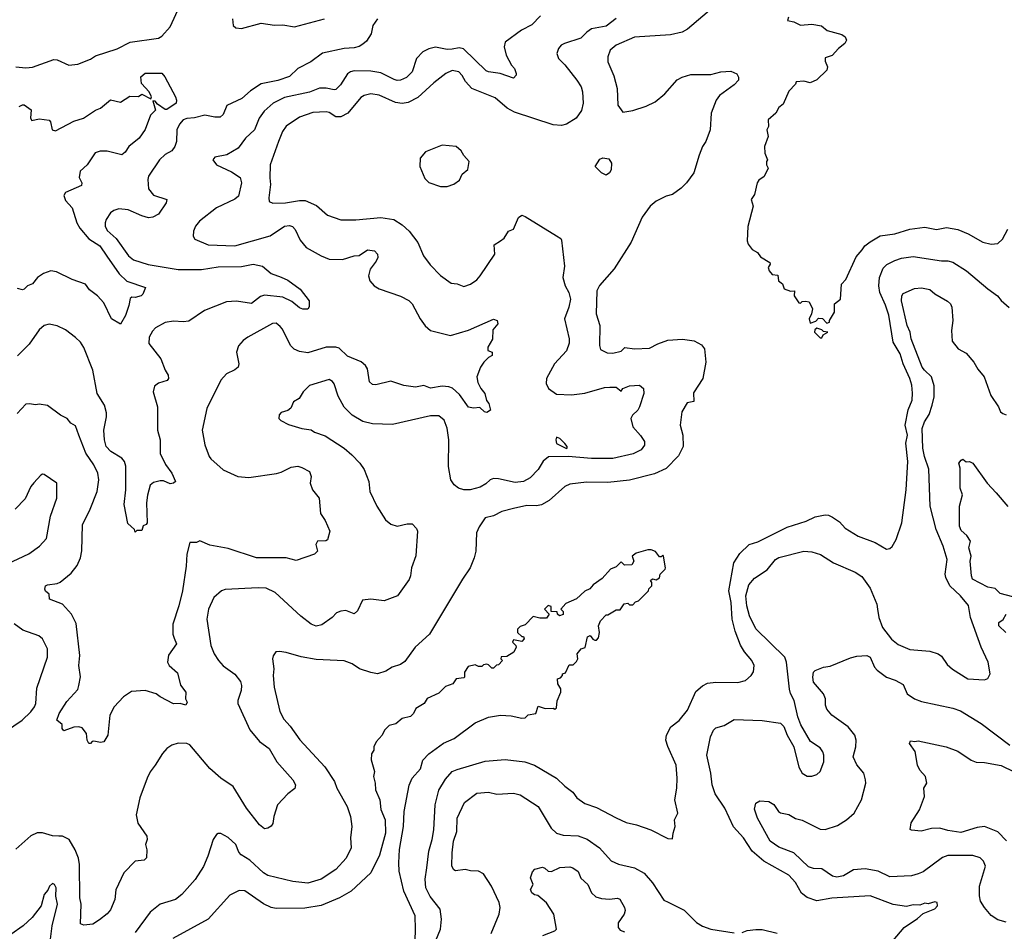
# Model space of a CAD drawing. Extents: x 1678759 to 1859541, y 384609 to 522867.
# Tile 308 of 466: x 1772378 to 1778315, y 484652 to 490149. Entities that reach past the tile are written whole.
import ezdxf

# ---------------------------------------------------------------- set-up
doc = ezdxf.new("R2010")
doc.units = 0

msp = doc.modelspace()

# ---------------------------------------------------------------- linework, layer by layer
at = {"layer": '0CON20XD'}
for points in [[(1772355.5, 489864.5), (1772415, 489858.5), (1772455, 489863.3), (1772585, 489909.4), (1772605, 489907.8), (1772675, 489876), (1772728.9, 489881.1), (1772805, 489911.9), (1772835, 489932.2), (1772965, 489973.5), (1773045, 490014.3), (1773215, 490038.8), (1773235, 490050), (1773285, 490106.7), (1773390.8, 490335)], [(1776562.9, 490227.1), (1776405, 490091.9), (1776373.3, 490075), (1776302.8, 490057.2), (1776085, 490044.4), (1775975, 489996.5), (1775937.5, 489965), (1775924.4, 489925), (1775923.3, 489895), (1775959.8, 489809.8), (1775981.4, 489735), (1775984.3, 489634.3), (1776015, 489592), (1776075, 489601.1), (1776155, 489627.8), (1776210, 489655), (1776267.3, 489702.7), (1776342.8, 489787.2), (1776372.3, 489802.3), (1776425, 489818.5), (1776545, 489818.1), (1776605, 489835.6), (1776665, 489838.6), (1776702, 489822), (1776712, 489802), (1776711.2, 489785), (1776685, 489756.2), (1776598.3, 489691.7), (1776576.4, 489663.6), (1776546.7, 489585), (1776541.4, 489485), (1776515.7, 489415), (1776495.8, 489385), (1776475, 489333.3), (1776443.1, 489225), (1776399.2, 489165), (1776367.3, 489132.7), (1776315, 489095.6), (1776275, 489085.5), (1776214.7, 489055.3), (1776179.4, 489025), (1776130.6, 488959.4), (1776065, 488808.8), (1775963.3, 488646.7), (1775873.1, 488546.9), (1775858.5, 488515), (1775854.5, 488375), (1775875.6, 488305), (1775873.1, 488185), (1775880.3, 488160.3), (1775920.3, 488140.3), (1775955, 488138.6), (1776005, 488151.4), (1776026.8, 488173.2), (1776084.4, 488165.6), (1776175, 488169.4), (1776225, 488195.6), (1776285, 488216.2), (1776375, 488223.8), (1776445, 488213.3), (1776488.3, 488188.3), (1776507.5, 488165), (1776515.6, 488084.4), (1776497.3, 487985), (1776441.6, 487898.4), (1776442.5, 487847.5), (1776402, 487838), (1776369.4, 487785), (1776359.4, 487705), (1776375.9, 487644.1), (1776378.5, 487575), (1776351.2, 487518.8), (1776275, 487443.1), (1776205, 487410), (1776055, 487373.1), (1775925, 487359.5), (1775795, 487360), (1775695, 487348.2), (1775664.2, 487335), (1775570, 487250), (1775525, 487224.5), (1775495, 487217.7), (1775435, 487220.8), (1775355, 487202.7), (1775285, 487183.3), (1775235, 487157.5), (1775184.3, 487145.7), (1775147.8, 487092.2), (1775131.4, 487055), (1775128.1, 486945), (1775118.1, 486905), (1775094.3, 486845), (1775048.6, 486775), (1774848.6, 486445), (1774762, 486365), (1774701.1, 486278.9), (1774675, 486261.9), (1774624.5, 486245.5), (1774585, 486220), (1774535, 486205.8), (1774495, 486211.9), (1774426.7, 486235), (1774383.3, 486265), (1774335, 486282.9), (1774165, 486291.9), (1774075, 486307.5), (1773985, 486334), (1773945, 486340), (1773923.3, 486336.7), (1773906.2, 486313.8), (1773902, 486295), (1773910, 486235), (1773905.8, 486195), (1773912.9, 486125), (1773947.6, 485977.6), (1773970.5, 485930.5), (1774008.8, 485888.8), (1774066.9, 485806.9), (1774218.1, 485645), (1774275.6, 485555), (1774290, 485515), (1774352.2, 485405), (1774373.3, 485345), (1774380, 485285), (1774373.3, 485215), (1774375.7, 485155), (1774346.1, 485093.9), (1774284.4, 485025), (1774195, 484966.7), (1774115, 484941.9), (1774025, 484952.3), (1773875, 484988.1), (1773847.5, 485005), (1773765, 485080.8), (1773714, 485114)], [(1775517.6, 490172.4), (1775465, 490118.9), (1775404.1, 490085.9), (1775305, 490013.8), (1775299.4, 489985), (1775311.4, 489935), (1775344, 489875), (1775361.2, 489855), (1775372.5, 489825), (1775372.5, 489815), (1775355, 489797.5), (1775275, 489824.3), (1775205.5, 489834.5), (1775191.5, 489841.5), (1775054.6, 489974.6), (1775028.8, 489978.8), (1774985, 489972.5), (1774955, 489970.3), (1774885, 489984.6), (1774845, 489974.6), (1774808.6, 489955), (1774770, 489915), (1774745, 489834.5), (1774709.7, 489800.3), (1774675, 489784.6), (1774655, 489782.3), (1774635, 489788.2), (1774555, 489828.2), (1774495, 489838.2), (1774395, 489840.9), (1774372.5, 489835), (1774355, 489822.2), (1774312.9, 489757.1), (1774285, 489728.9), (1774274.4, 489725.6), (1774226.7, 489736.7), (1774185, 489736.5), (1774125, 489713.3), (1773975, 489681.1), (1773906.9, 489645), (1773851.9, 489598.1), (1773822.5, 489555), (1773793.3, 489485), (1773738.9, 489435), (1773695, 489374.3), (1773626.4, 489333.6), (1773555, 489320), (1773543.3, 489305), (1773565, 489274), (1773655, 489231.4), (1773706.9, 489196.9), (1773715.5, 489165), (1773696.7, 489085), (1773675, 489066.5), (1773565.7, 489015), (1773462.2, 488935), (1773438.5, 488905), (1773426.7, 488875), (1773424.4, 488844.4), (1773433.8, 488825), (1773515, 488791.5), (1773675, 488785.5), (1773888.8, 488845), (1773975, 488903.6), (1774005, 488908.8), (1774022.4, 488902.4), (1774040, 488885), (1774069.8, 488819.8), (1774105, 488775.8), (1774195, 488725.8), (1774245, 488705.7), (1774325, 488702.9), (1774395, 488725.7), (1774425, 488728), (1774475, 488761.2), (1774516.7, 488755), (1774536.2, 488736.2), (1774538, 488715), (1774527.6, 488692.4), (1774490.8, 488645), (1774482, 488605), (1774488.8, 488575), (1774516.2, 488545), (1774545, 488525.8), (1774675, 488482.5), (1774725, 488456.2), (1774743.8, 488435), (1774792.9, 488345), (1774822.8, 488302.8), (1774855, 488275.8), (1774975, 488245.6), (1775085, 488277.5), (1775235, 488343.8), (1775256.4, 488336.4), (1775260, 488315), (1775230.7, 488279.3), (1775228, 488222), (1775200, 488175), (1775200, 488155), (1775227.5, 488145), (1775227.5, 488125), (1775205, 488112.5), (1775175.8, 488084.2), (1775156, 488055), (1775134.2, 487995.8), (1775140.6, 487960.6), (1775158.6, 487925), (1775182.9, 487895), (1775193.6, 487853.6), (1775206.2, 487835), (1775216.7, 487795), (1775195, 487780), (1775180, 487785), (1775151.7, 487811.7), (1775115, 487807.5), (1775085, 487812.5), (1775029.2, 487889.2), (1774988, 487928), (1774965, 487936.4), (1774925, 487938.5), (1774855, 487926.5), (1774815, 487944.3), (1774765, 487932.5), (1774695, 487944.4), (1774615, 487969.2), (1774525, 487946.9), (1774505, 487948.9), (1774486.3, 487966.3), (1774474.4, 488045), (1774463.1, 488065), (1774436.4, 488086.4), (1774355, 488119.7), (1774305, 488167.7), (1774285, 488175.3), (1774225, 488175.3), (1774115, 488140.9), (1774065, 488148.8), (1774033.5, 488163.5), (1774011.9, 488185), (1773962.8, 488282.8), (1773949.1, 488299.1), (1773925, 488318.6), (1773902.8, 488317.2), (1773754.2, 488235), (1773725.7, 488215), (1773696.6, 488183.4), (1773685.8, 488145), (1773698.6, 488075), (1773696, 488055), (1773675, 488037.5), (1773625.5, 488014.5), (1773591.1, 487975), (1773505.5, 487805), (1773479.2, 487675), (1773494, 487585), (1773520, 487515), (1773531.3, 487501.3), (1773605, 487434.3), (1773693.3, 487395), (1773758.8, 487388.8), (1773926.2, 487413.8), (1773955, 487421.5), (1774015, 487451.8), (1774055, 487456.4), (1774079.5, 487449.5), (1774125, 487424), (1774135.6, 487395), (1774128.6, 487355), (1774144, 487315), (1774184.2, 487265), (1774191.7, 487171.7), (1774219.7, 487129.7), (1774248, 487065), (1774235, 487012.5), (1774223, 487007), (1774173.3, 487005), (1774163.8, 486985), (1774173.3, 486945), (1774155, 486926.7), (1774045, 486889.2), (1773985, 486904.3), (1773805, 486904.5), (1773635, 486960), (1773525, 486980.8), (1773465, 487006.2), (1773445, 486997.5), (1773403.6, 486996.4), (1773386.4, 486926.4), (1773382, 486855), (1773359.5, 486705), (1773338.5, 486615), (1773301.4, 486505), (1773300.6, 486445), (1773309.4, 486419.4), (1773323.3, 486385), (1773275, 486317.5), (1773270, 486275), (1773280, 486255), (1773330, 486210), (1773347, 486137), (1773380, 486095), (1773377.5, 486055), (1773387.5, 486035), (1773380, 486015), (1773345, 486026.7), (1773305, 486023.8), (1773225, 486065.7), (1773201.2, 486085), (1773135, 486104.3), (1773052.4, 486097.6), (1773004.5, 486065.5), (1772948, 486005), (1772922.5, 485955), (1772908.8, 485835), (1772886, 485795), (1772865, 485790), (1772825, 485798.8), (1772815, 485796.7), (1772805, 485784), (1772795, 485784), (1772786, 485805), (1772781.4, 485845), (1772755, 485880), (1772735, 485885.7), (1772705, 485883.1), (1772645, 485861.2), (1772633.3, 485875), (1772635, 485900), (1772602.5, 485925), (1772616, 485965), (1772662.7, 486037.3), (1772728.9, 486111.1), (1772735.7, 486134.3)], [(1774536.1, 490153.9), (1774507.5, 490115), (1774497.5, 490065), (1774469.4, 490020.6), (1774447.6, 490002.4), (1774425, 489987.8), (1774395, 489980), (1774335, 489975.5), (1774203.1, 489946.9), (1774133.9, 489896.1), (1774055.4, 489854.6), (1774005, 489807.7), (1773935, 489782.8), (1773835, 489761.8), (1773769.4, 489720.6), (1773718.1, 489675), (1773627.5, 489632.5), (1773605, 489578), (1773587.8, 489562.2), (1773555, 489561.8), (1773495, 489572.7), (1773432.6, 489557.4), (1773385, 489553.6), (1773364.2, 489545), (1773341.4, 489518.6), (1773325.6, 489485), (1773324.5, 489415), (1773314.4, 489385), (1773295, 489358.6), (1773255, 489335.6), (1773221.1, 489305), (1773155.8, 489205), (1773150, 489185), (1773155, 489130), (1773185, 489091.4), (1773266.2, 489065), (1773261.2, 489045), (1773215, 488977.5), (1773180.9, 488959.1), (1773155, 488955.5), (1773115, 488966.4), (1773032.7, 489002.7), (1772975, 489008), (1772945, 488999.5), (1772925.6, 488985), (1772899.5, 488945), (1772893.6, 488925), (1772892.7, 488905), (1772905, 488878.1), (1772959.3, 488829.3), (1773035, 488725.6), (1773065, 488702.1), (1773152.7, 488672.7), (1773333, 488643), (1773475, 488642.4), (1773575, 488658.2), (1773715, 488660.7), (1773785, 488676.1), (1773842.4, 488662.4), (1773895, 488618.9), (1773955, 488597.1), (1773995, 488578.5), (1774068.6, 488525), (1774123.8, 488455), (1774123, 488417), (1774115.8, 488404.2), (1774085.7, 488404.3), (1774065, 488412.2), (1774019.3, 488449.3), (1773965, 488475.4), (1773855, 488489.1), (1773829.1, 488480.9), (1773775, 488437.1), (1773685, 488452.1), (1773625, 488447.9), (1773492, 488395), (1773398.3, 488331.7), (1773362.9, 488327.1), (1773305, 488331.8), (1773255, 488322.8), (1773197.9, 488292.1), (1773178.7, 488271.3), (1773158.8, 488235), (1773156.6, 488196.6), (1773228.9, 488105), (1773255.7, 488035.7), (1773274, 488005), (1773276.2, 487985), (1773267, 487973), (1773215, 487956.9), (1773191.3, 487938.7), (1773182.7, 487905), (1773209.5, 487815), (1773209.5, 487675), (1773224.5, 487615), (1773224.4, 487534.4), (1773256.8, 487466.8), (1773295.7, 487415), (1773316.7, 487365), (1773305.9, 487354.1), (1773285, 487350.8), (1773245, 487368.8), (1773225, 487369.2), (1773185, 487358), (1773165, 487343.3), (1773147.9, 487282.1), (1773143.1, 487235), (1773146.7, 487115), (1773140, 487105), (1773121.7, 487098.3), (1773115, 487070), (1773085, 487070), (1773075, 487060), (1773070, 487075), (1773031.1, 487111.1), (1773008.9, 487225), (1773018.2, 487315), (1773017.6, 487457.6), (1773009.2, 487485), (1772995, 487504.4), (1772927.1, 487545), (1772900, 487575), (1772889.5, 487615), (1772886, 487675), (1772901.6, 487755), (1772900.9, 487779.1), (1772890.4, 487825), (1772845.9, 487895), (1772818.8, 488035), (1772765, 488172.9), (1772745, 488204.2), (1772715, 488233.8), (1772655, 488279.2), (1772605, 488304.3), (1772555, 488312.5), (1772525.6, 488304.4), (1772495, 488280), (1772435, 488193.1), (1772365, 488122.5)], [(1773662, 490155), (1773666.2, 490115), (1773680.6, 490100.6), (1773715, 490096.5), (1773835, 490128.4), (1773915, 490117.1), (1773965, 490118.7), (1774035, 490105.4), (1774215, 490153.6)], [(1775975, 490156.2), (1775915, 490109.3), (1775825, 490094.7), (1775796.9, 490075), (1775762.2, 490037.8), (1775663.3, 490005), (1775643.3, 489995), (1775626.2, 489975), (1775616.7, 489945), (1775626.2, 489915), (1775665, 489877.5), (1775737.8, 489785), (1775762.5, 489745), (1775771.2, 489715), (1775776.1, 489645), (1775765, 489600.8), (1775732.5, 489555), (1775675, 489518.7), (1775645, 489511.3), (1775595, 489516.2), (1775361.3, 489591.3), (1775316.7, 489616.7), (1775245, 489679.1), (1775105, 489734), (1775065.7, 489775.7), (1775045, 489813.1), (1775025, 489834.5), (1774985, 489843.6), (1774947.5, 489825), (1774875, 489768.5), (1774779.1, 489680.9), (1774719.9, 489650.1), (1774685, 489644.7), (1774645, 489649.1), (1774545.6, 489694.4), (1774495, 489702.2), (1774455, 489692.2), (1774435, 489680.6), (1774357.5, 489585), (1774315, 489562.9), (1774285, 489563.5), (1774245, 489589.1), (1774225, 489594.4), (1774145, 489589.5), (1774065, 489562.2), (1773985, 489507.1), (1773963.5, 489475), (1773939.1, 489415), (1773888.9, 489275), (1773885.5, 489195), (1773890.5, 489155), (1773880.6, 489075)], [(1777012.5, 490165), (1777007.5, 490145), (1777045, 490136.7), (1777085, 490116), (1777155, 490122), (1777211.7, 490111.7), (1777247.5, 490085), (1777335, 490060), (1777356, 490046), (1777363.3, 490025), (1777353.3, 490005), (1777314.3, 489975.7), (1777275.8, 489934.2), (1777235, 489920), (1777235, 489900), (1777248, 489865), (1777244.1, 489845.9), (1777185, 489786.7), (1777145, 489768.8), (1777105, 489778.8), (1777060, 489775), (1777055, 489760), (1777015, 489717.5), (1776980.7, 489639.3), (1776955, 489620), (1776936.7, 489585), (1776890, 489545), (1776892.5, 489505), (1776882.5, 489485), (1776890, 489445), (1776868.8, 489385), (1776870, 489345), (1776886.7, 489305), (1776880, 489295), (1776880, 489275), (1776890, 489255), (1776866.1, 489203.9), (1776835, 489182.5), (1776823.9, 489166.1), (1776808.8, 489095), (1776787.5, 489065), (1776800, 489025), (1776768.3, 488901.7), (1776764, 488815), (1776770, 488795), (1776794.1, 488764.1), (1776825.7, 488745.7), (1776845, 488720), (1776900, 488685), (1776902.5, 488675), (1776890, 488655), (1776896.7, 488635), (1776915, 488613.3), (1776948.3, 488608.3), (1776953.3, 488575), (1776976.7, 488556.7), (1776987, 488527), (1777025, 488513.3), (1777050, 488515), (1777047.5, 488485), (1777075, 488442.5), (1777085, 488440), (1777095, 488450), (1777115, 488452.5), (1777138.3, 488448.3), (1777157.5, 488405), (1777152.5, 488375), (1777137.5, 488345), (1777145, 488320), (1777178.3, 488331.7), (1777195, 488350), (1777218.3, 488348.3), (1777245, 488320), (1777260, 488325), (1777260, 488335), (1777290, 488385), (1777290, 488435), (1777327.5, 488465), (1777333.3, 488555), (1777358.3, 488581.7), (1777421.4, 488718.6), (1777457.6, 488762.4), (1777474.6, 488785.4), (1777505, 488809.2), (1777566.7, 488845), (1777655, 488857.5), (1777745, 488887.1), (1777835, 488898.4), (1777905, 488884), (1777965.4, 488895.4), (1778035, 488883.6), (1778097.6, 488857.6), (1778185, 488807.5), (1778235, 488796.2), (1778275, 488798.8), (1778303.8, 488825), (1778335, 488885.8)], [(1772375.8, 489625), (1772395, 489636.9), (1772405, 489635.6), (1772446.7, 489606.7), (1772443.1, 489555), (1772451.2, 489541.2), (1772495, 489551.9), (1772555, 489542.5), (1772564.4, 489534.4), (1772574.4, 489485), (1772595, 489479.6), (1772705, 489536.5), (1772763.8, 489555), (1772835, 489603.8), (1772865, 489616.2), (1772925, 489665.7), (1772985, 489652), (1773042.7, 489687.3), (1773095, 489687.1), (1773115, 489701.2), (1773168.3, 489671.7), (1773172.9, 489685), (1773158.9, 489715), (1773111.8, 489765), (1773109.1, 489805), (1773135, 489826.8), (1773205, 489827.1), (1773235, 489827.5), (1773252.5, 489805), (1773317.5, 489685), (1773323.3, 489665), (1773320.8, 489645), (1773265, 489608), (1773255, 489608), (1773209.7, 489639.7), (1773195, 489657.7), (1773180.6, 489659.4), (1773196.3, 489603.6), (1773167.2, 489572.8), (1773135, 489486.2), (1773099.2, 489435), (1773036.2, 489385), (1773015, 489350), (1772995, 489334), (1772906.2, 489356.2), (1772863.4, 489356.6), (1772833, 489347), (1772785.3, 489274.7), (1772742.5, 489235), (1772737.7, 489197.7), (1772753.8, 489165), (1772750.5, 489149.5), (1772655, 489106.7), (1772645, 489090), (1772655, 489060), (1772694.3, 489014.3), (1772721.8, 488925), (1772741.5, 488891.5), (1772795, 488828.2), (1772862.1, 488785), (1772903.7, 488723.7), (1772977.2, 488617.3), (1773025, 488573.6), (1773136.7, 488535), (1773120, 488495), (1773110, 488485), (1773075, 488474), (1773055, 488476), (1773045, 488467.5), (1773037.1, 488425), (1773015.8, 488365), (1772985, 488313.3), (1772931.2, 488345), (1772885, 488441.2), (1772848, 488485), (1772799.4, 488519.4), (1772774.5, 488554.5), (1772695, 488583.1), (1772599.8, 488629.8), (1772565, 488635.6), (1772520.9, 488619.1), (1772485.5, 488594.5), (1772455, 488556), (1772425.9, 488544.1), (1772405.8, 488524.2), (1772395, 488521.2), (1772365, 488528)], [(1774955, 489143.3), (1774995, 489157.5), (1775029.3, 489180.7), (1775045, 489217.5), (1775080, 489245), (1775087.5, 489295), (1775055, 489330), (1775039.3, 489359.3), (1775010, 489385), (1774925, 489393.3), (1774825, 489352.5), (1774792.5, 489315), (1774790, 489265), (1774821.7, 489191.7), (1774845, 489167.5), (1774915, 489143.3), (1774955, 489143.3)], [(1775915, 489212), (1775885, 489226.2), (1775847.5, 489265), (1775875, 489307.5), (1775895, 489316.2), (1775930, 489310), (1775947.1, 489285), (1775945, 489243.3), (1775935, 489226.2), (1775915, 489212)], [(1773880.6, 489075), (1773883.2, 489053.2), (1773903.5, 489043.5), (1773980, 489045), (1774065, 489060), (1774098.9, 489058.9), (1774168.6, 489028.6), (1774235, 488971.4), (1774315, 488942.2), (1774405, 488942.1), (1774555, 488957.1), (1774634.7, 488944.7), (1774685, 488913.3), (1774726.9, 488875), (1774778.9, 488805), (1774812.9, 488725), (1774852.1, 488672.1), (1774915, 488606.2), (1774980.5, 488560.5), (1775015, 488556.7), (1775055, 488541.2), (1775096.1, 488553.9), (1775135, 488581.2), (1775155, 488603.8), (1775243.3, 488735), (1775237.9, 488792.1), (1775276.7, 488815), (1775298.8, 488831.2), (1775325, 488873.3), (1775355, 488886.7), (1775385, 488957.5), (1775405, 488970), (1775425, 488963.3), (1775615, 488846.7), (1775640, 488830), (1775645, 488820), (1775663.6, 488663.6), (1775652.5, 488595), (1775666.4, 488545), (1775690, 488505), (1775698.5, 488465), (1775690, 488415), (1775662.9, 488345), (1775691.2, 488225), (1775691.9, 488198.1), (1775675, 488151.9), (1775602.5, 488075), (1775554.4, 487985.6), (1775552.5, 487955), (1775566, 487925), (1775615, 487891.9), (1775705, 487887.5), (1775785, 487897.7), (1775905, 487932.2), (1775935.6, 487934.4), (1775975, 487934), (1776005, 487910), (1776013.9, 487926.1), (1776055, 487942.5), (1776115, 487946), (1776138.8, 487925), (1776141.4, 487895), (1776114.2, 487815), (1776105, 487794), (1776073.3, 487765), (1776063.8, 487745), (1776074, 487695), (1776121.5, 487641.5), (1776144.4, 487605), (1776145.5, 487584.5), (1776125.4, 487554.6), (1776077.7, 487532.3), (1775955, 487503.9), (1775825, 487502.7), (1775685, 487515.6), (1775566.9, 487513.1), (1775535, 487487.1), (1775503.3, 487436.7), (1775455, 487386.7), (1775415, 487365.5), (1775365, 487358.9), (1775265, 487381.4), (1775235, 487382.9), (1775215, 487375.6), (1775189.3, 487350.7), (1775155, 487329.6), (1775094.7, 487314.7), (1775055, 487315.3), (1775024.7, 487324.7), (1774997.8, 487345), (1774978.2, 487375), (1774963.6, 487455), (1774965.6, 487615), (1774955.4, 487685.4), (1774938.1, 487735), (1774905, 487760.6), (1774855, 487760), (1774625, 487708.9), (1774505, 487713.3), (1774446.6, 487726.6), (1774382, 487765), (1774333.8, 487813.8), (1774298.3, 487878.3), (1774274.5, 487954.5), (1774265, 487968), (1774245, 487979.2), (1774125, 487943.8), (1774086.7, 487905), (1774062.5, 487865), (1774030, 487845), (1774013, 487807), (1773995, 487792.5), (1773955, 487780), (1773943, 487767), (1773940, 487745), (1773953, 487733), (1773998.3, 487708.3), (1774080, 487685), (1774135, 487676.2), (1774155, 487661.2), (1774219.7, 487639.7), (1774335.5, 487565.5), (1774381.2, 487525), (1774429.2, 487475), (1774455, 487436.7), (1774484, 487365), (1774490, 487305), (1774531.9, 487215), (1774583, 487133), (1774615, 487107.5), (1774655, 487094.4), (1774715, 487108.6), (1774745, 487108.8), (1774770.7, 487080.7), (1774776.1, 487066.1), (1774767, 486917), (1774740, 486845), (1774734.3, 486795), (1774726.6, 486773.4), (1774656.2, 486675), (1774575, 486645.5), (1774495, 486654.5), (1774445, 486648.6), (1774414.4, 486585.6), (1774395, 486566.2), (1774345, 486585.8), (1774313.6, 486583.6), (1774288.3, 486571.7), (1774262, 486545), (1774199.2, 486500.8), (1774165, 486493.1), (1774135.6, 486505), (1774073, 486553), (1773917.5, 486695), (1773865, 486720.5), (1773816.6, 486723.4), (1773616.8, 486713.2), (1773595, 486705.8), (1773548.6, 486665), (1773515.6, 486595), (1773506.7, 486535), (1773530, 486375), (1773550.6, 486325), (1773576.9, 486285), (1773604.1, 486254.1), (1773675, 486202.5), (1773708.6, 486158.6), (1773715.6, 486135), (1773714.5, 486105), (1773694.4, 486045), (1773694.4, 486025), (1773766.6, 485866.6), (1773825, 485796.9), (1773882.2, 485755), (1773929.4, 485675), (1774025.5, 485565), (1774040.4, 485535), (1774036.2, 485513.8), (1773995, 485482.2), (1773933.3, 485415), (1773910, 485345), (1773905, 485303.3), (1773895, 485286.2), (1773875, 485273.8), (1773855, 485271.2), (1773824.3, 485295), (1773745.4, 485395), (1773664.8, 485524.8), (1773591.8, 485575), (1773524, 485634), (1773405, 485776.4), (1773385, 485784.4), (1773333.3, 485786.7), (1773295, 485774), (1773265, 485754), (1773238.6, 485725), (1773195.6, 485655), (1773165.4, 485614.6), (1773147.1, 485575), (1773103, 485457), (1773080, 485355), (1773090, 485305), (1773144, 485225), (1773146, 485205), (1773137.5, 485175), (1773144.1, 485144.1), (1773142, 485095), (1773128.1, 485081.9), (1773074, 485075), (1773006.7, 485005), (1772958.6, 484901.4), (1772951.9, 484845), (1772925, 484781.2), (1772905, 484757.1), (1772858.8, 484721.2), (1772820, 484695), (1772765, 484688.8), (1772745, 484697.5), (1772747.9, 484815), (1772740.9, 484855), (1772739.5, 485055), (1772733.6, 485093.6), (1772713, 485143), (1772675.8, 485205), (1772636.7, 485225), (1772615, 485226.5), (1772575, 485227.8), (1772515, 485245.8), (1772484.3, 485245.7), (1772445, 485227.1), (1772355, 485148.6)], [(1774840, 484485), (1774916, 484665), (1774920.9, 484725), (1774912.3, 484785), (1774852.1, 484862.1), (1774826.7, 484915), (1774823, 484967), (1774832.5, 485035), (1774844.6, 485135), (1774865.3, 485205), (1774875.3, 485265), (1774882.4, 485415), (1774906, 485504), (1774945, 485570), (1774985.7, 485615), (1775015, 485628.7), (1775185, 485677.5), (1775305, 485687.8), (1775423.5, 485673.5), (1775481.2, 485655), (1775615.6, 485575), (1775665, 485526.9), (1775712.2, 485492.2), (1775737.9, 485457.9), (1775785, 485422.9), (1775855, 485398.2), (1775975, 485335.6), (1776035, 485309.2), (1776097.5, 485295), (1776184.3, 485264.3), (1776285, 485212.5), (1776315, 485210), (1776317.5, 485245), (1776330, 485285), (1776326.7, 485325), (1776346.2, 485365), (1776328.8, 485445), (1776341.2, 485515), (1776342, 485575), (1776335.8, 485655), (1776285, 485767.5), (1776274.4, 485805.6), (1776278, 485835), (1776303.1, 485885), (1776355, 485922.5), (1776404.3, 485985), (1776455, 486098.6), (1776495, 486133.3), (1776525, 486148.2), (1776574.4, 486154.4), (1776708.3, 486151.7), (1776754.5, 486165.5), (1776787.5, 486195), (1776802.1, 486217.9), (1776807.1, 486255), (1776792.9, 486285), (1776747.3, 486337.3), (1776725, 486378), (1776691.6, 486461.6), (1776674.1, 486535), (1776667.2, 486635), (1776653.7, 486705), (1776683.2, 486875), (1776719.2, 486930.9), (1776777.1, 486985), (1776829.1, 487000.9), (1777005, 487089.3), (1777120, 487125), (1777175, 487152.5), (1777235, 487162.9), (1777255, 487161.2), (1777279.1, 487149.1), (1777320.5, 487120.5), (1777355, 487082.7), (1777434.2, 487035), (1777535, 486997.1), (1777605, 486956.7), (1777625, 486960), (1777637.7, 486972.3), (1777663.3, 487015), (1777696, 487115), (1777722.9, 487315), (1777733.6, 487485), (1777720, 487595), (1777730.8, 487645), (1777716.7, 487705), (1777734.1, 487795.9), (1777758.2, 487855), (1777762, 487898), (1777756.9, 487945), (1777744.6, 487985), (1777704, 488075), (1777685.9, 488135), (1777644.7, 488204.8), (1777617.6, 488367.6), (1777598.8, 488428.8), (1777563.4, 488505), (1777558.6, 488545), (1777562.1, 488595), (1777585, 488651.1), (1777607.2, 488672.7), (1777655, 488697.5), (1777695, 488710.4), (1777765, 488720.4), (1777935, 488695.5), (1777975, 488695.5), (1778005, 488686.7), (1778085.8, 488635.8), (1778215.5, 488525.5), (1778273.8, 488485), (1778295, 488456.2), (1778343.6, 488413.6)], [(1777643.6, 484596.4), (1777710, 484675), (1777790.7, 484729.3), (1777825, 484760), (1777895, 484787.5), (1777912.5, 484805), (1777910, 484825), (1777895, 484830), (1777855, 484817.5), (1777835, 484822.5), (1777805, 484810), (1777765, 484812.5), (1777725, 484801.2), (1777645, 484814), (1777505, 484865.6), (1777275, 484851.2), (1777185, 484835.6), (1777125, 484856.2), (1777091.9, 484881.9), (1777055, 484945.6), (1777015, 484990), (1776865, 485074.5), (1776795.2, 485135.2), (1776742.9, 485215), (1776681.9, 485281.9), (1776628.9, 485395), (1776571, 485481), (1776553.6, 485535), (1776545.8, 485605.8), (1776521.8, 485715), (1776542.7, 485825), (1776561.1, 485865), (1776575, 485880), (1776625, 485894), (1776685, 485929.2), (1776853.9, 485923.9), (1776965, 485906.7), (1776985, 485887.5), (1777005.8, 485835.8), (1777046.2, 485765), (1777075, 485642.5), (1777095, 485606.2), (1777125, 485588), (1777155, 485588), (1777185, 485598.8), (1777205, 485616.7), (1777227.1, 485675), (1777227.1, 485715), (1777220.8, 485735), (1777205, 485758.8), (1777147, 485797), (1777087.6, 485897.6), (1777069.2, 485945), (1777047.8, 486045), (1777025, 486086), (1777018.5, 486111.5), (1777000.5, 486275), (1776990.8, 486305), (1776816.6, 486476.6), (1776779.1, 486555), (1776762.1, 486615), (1776757.2, 486675), (1776775, 486742), (1776809.1, 486780.9), (1776885, 486832.2), (1776935, 486894.5), (1776955, 486906.7), (1777105, 486944.4), (1777155, 486941.1), (1777205.4, 486925.4), (1777285, 486874.5), (1777415, 486817.8), (1777455, 486791.4), (1777505, 486722), (1777546.7, 486625), (1777550.4, 486595), (1777558.5, 486545), (1777580.5, 486485), (1777635, 486413.1), (1777675, 486381.1), (1777745, 486352.5), (1777865, 486340.6), (1777916.7, 486325), (1777935, 486312), (1777970.9, 486260.9), (1778002.9, 486232.9), (1778095, 486174.3), (1778195, 486168.8), (1778215, 486177.5), (1778228.8, 486205), (1778218, 486275), (1778174.4, 486365), (1778110.4, 486545), (1778097.8, 486617.8), (1778049.6, 486675), (1777986.3, 486736.4), (1777962.9, 486785), (1777958.8, 486805), (1777970.7, 486895), (1777945.2, 486975.2), (1777903.8, 487075), (1777866.9, 487215), (1777859.9, 487439.9), (1777833.8, 487515), (1777823.7, 487565), (1777819.4, 487685), (1777832.9, 487725), (1777860.6, 487769.4), (1777880, 487825), (1777891.9, 487875), (1777891.2, 487941.2), (1777874.7, 487995), (1777832.7, 488035), (1777820, 488055), (1777753.9, 488225), (1777747.5, 488265), (1777728.9, 488305), (1777694.7, 488455), (1777696.3, 488483.7), (1777705, 488499.2), (1777772.2, 488527.8), (1777815, 488532.3), (1777865, 488522.7), (1777895, 488495.7), (1777973, 488453), (1777990, 488435), (1777998.1, 488415), (1778003.3, 488335), (1777995.8, 488275.8), (1778000.9, 488210.9), (1778035.6, 488165.6), (1778085, 488138.6), (1778131.1, 488085), (1778155, 488041.4), (1778192.2, 487995), (1778233.6, 487883.6), (1778278.8, 487815), (1778291.2, 487785), (1778305, 487773.8), (1778325, 487766.7)], [(1777215, 488230), (1777221.7, 488248.3), (1777250, 488265), (1777225, 488270), (1777215, 488280), (1777185, 488290), (1777171.7, 488278.3), (1777170, 488265), (1777205, 488230), (1777215, 488230)], [(1772735.7, 486134.3), (1772744.1, 486185.9), (1772734.2, 486255), (1772740, 486315), (1772717.7, 486507.7), (1772690, 486565), (1772635.7, 486625.7), (1772557.5, 486655), (1772556.2, 486685), (1772533.8, 486703.8), (1772530, 486715), (1772533.8, 486735), (1772545, 486741.2), (1772605, 486750), (1772621.7, 486758.3), (1772688, 486812), (1772725, 486858.8), (1772744.4, 486905), (1772753.6, 486946.4), (1772757.2, 487102.8), (1772803.2, 487196.8), (1772846, 487304), (1772854.5, 487375), (1772849.1, 487415), (1772825.4, 487465), (1772776.3, 487535), (1772735.6, 487644.4), (1772715, 487701.2), (1772685.7, 487715.7), (1772664.3, 487744.3), (1772623.3, 487765), (1772545, 487822), (1772495, 487831.2), (1772475, 487826.2), (1772435, 487833.3), (1772415, 487830), (1772362, 487775)], [(1775675, 487563.3), (1775680, 487565), (1775678.8, 487575), (1775665, 487593.8), (1775635, 487623.8), (1775615, 487631.2), (1775610, 487615), (1775615, 487594), (1775675, 487563.3)], [(1778365, 486670), (1778289.7, 486689.7), (1778259.5, 486719.5), (1778215, 486728), (1778123.3, 486775), (1778116, 486796), (1778108.9, 486885), (1778115.6, 486915), (1778101.4, 486965), (1778111.5, 487005), (1778088.6, 487038.6), (1778055, 487068.6), (1778044.6, 487095), (1778044.2, 487215), (1778062, 487285), (1778047.5, 487325), (1778049.2, 487445), (1778041.2, 487475), (1778055, 487492.5), (1778065, 487500), (1778085, 487482.5), (1778105, 487486.2), (1778125, 487475.8), (1778210.6, 487355), (1778265, 487297.1), (1778335, 487214.3)], [(1772305, 486868.6), (1772432.4, 486927.6), (1772498, 486975), (1772539.8, 487020.2), (1772563.8, 487156.2), (1772602.9, 487265), (1772601.2, 487355), (1772526.1, 487406.1), (1772515, 487408.8), (1772505, 487403.3), (1772462.6, 487357.4), (1772445, 487333.8), (1772410.2, 487259.8), (1772351.6, 487198.4)], [(1774763.5, 484595), (1774765.5, 484664.5), (1774761.9, 484745), (1774693.3, 484895), (1774666.5, 485015), (1774664.4, 485065), (1774668, 485145), (1774692.5, 485285), (1774695.6, 485375), (1774725.6, 485534.4), (1774743.8, 485575), (1774795, 485631.2), (1774808.8, 485685), (1774845, 485723.3), (1774933.9, 485786.1), (1774997.5, 485815), (1775125, 485908.8), (1775205, 485943.8), (1775276.4, 485956.4), (1775341.7, 485951.7), (1775405, 485937.5), (1775425, 485940), (1775443, 485957), (1775490, 485965), (1775505, 486010), (1775546.2, 485996.2), (1775595, 485997.5), (1775605, 485992.5), (1775615, 486000), (1775618.3, 486041.7), (1775640, 486095), (1775640, 486115), (1775622.5, 486145), (1775620, 486175), (1775638.3, 486181.7), (1775650, 486195), (1775650, 486205), (1775668.3, 486211.7), (1775691.7, 486258.3), (1775715, 486260), (1775735, 486280), (1775742.5, 486295), (1775740, 486325), (1775763.6, 486356.4), (1775787, 486363), (1775801.7, 486428.3), (1775817, 486437), (1775833.6, 486413.6), (1775845, 486407.5), (1775855, 486407.5), (1775868.3, 486421.7), (1775873.3, 486455), (1775867.5, 486495), (1775880, 486525), (1775915, 486560), (1775925, 486560), (1775975, 486590), (1775998.3, 486591.7), (1776023, 486627), (1776045, 486630), (1776055, 486620), (1776075, 486620), (1776091.7, 486638.3), (1776110, 486645), (1776170, 486705), (1776171.7, 486718.3), (1776190, 486735), (1776190, 486755), (1776181.7, 486768.3), (1776193, 486777), (1776215, 486772.5), (1776236.4, 486783.6), (1776240, 486805), (1776270, 486835), (1776272.5, 486845), (1776260, 486915), (1776255, 486920), (1776245, 486910), (1776235, 486910), (1776211.7, 486941.7), (1776185, 486952.5), (1776165, 486952.5), (1776095, 486932.5), (1776070, 486915), (1776080, 486885), (1776068.3, 486861.7), (1776025, 486860), (1776005, 486880), (1775975, 486850), (1775940, 486835), (1775889.3, 486780.7), (1775835, 486742.5), (1775815, 486717.5), (1775785, 486702.5), (1775735, 486657.5), (1775671.7, 486628.3), (1775640, 486595), (1775655, 486580), (1775655, 486562.5), (1775633.6, 486553.6), (1775620, 486565), (1775618.3, 486578.3), (1775581.7, 486581.7), (1775581.7, 486611.7), (1775565, 486616.7), (1775542.5, 486595), (1775570, 486565), (1775555, 486540), (1775515, 486540), (1775475, 486550), (1775425, 486500), (1775395, 486490), (1775380, 486475), (1775380, 486455), (1775405, 486430), (1775415, 486430), (1775420, 486415), (1775405, 486400), (1775355, 486410), (1775350, 486395), (1775370, 486375), (1775372.5, 486365), (1775357.5, 486335), (1775315, 486310), (1775281.7, 486308.3), (1775280, 486295), (1775290, 486285), (1775265, 486260), (1775253, 486257), (1775235, 486240), (1775225, 486240), (1775205, 486260), (1775195, 486262.5), (1775175, 486260), (1775165, 486250), (1775145, 486250), (1775125, 486260), (1775081.7, 486248.3), (1775060, 486215), (1775060, 486185), (1775055, 486180), (1775010, 486175), (1774990, 486145), (1774945, 486127.5), (1774905, 486087.5), (1774835, 486056.7), (1774817.5, 486025), (1774767.5, 485995), (1774752.5, 485965), (1774735, 485947.5), (1774685, 485936.2), (1774646.1, 485903.9), (1774605, 485892.5), (1774577.5, 485865), (1774563.3, 485835), (1774526.7, 485795), (1774513.3, 485765), (1774512.5, 485745), (1774498.3, 485721.7), (1774497, 485687), (1774516.7, 485615), (1774511.2, 485585), (1774521.2, 485545), (1774523.1, 485505), (1774550, 485445), (1774555, 485387.5), (1774580.8, 485325), (1774582.9, 485245), (1774571.1, 485198.9), (1774547.8, 485112.2), (1774495, 485005.6), (1774376, 484895), (1774306.7, 484853.3), (1774195, 484807.3), (1774098.3, 484791.7), (1773925, 484789.6), (1773895, 484795.5), (1773847.4, 484817.4), (1773735, 484895.7), (1773700.7, 484899.3), (1773645, 484870.8), (1773513.9, 484726.1), (1773301.2, 484608.8)], [(1778323.3, 486455), (1778281.4, 486495), (1778282.5, 486515), (1778308.3, 486531.7), (1778325.9, 486564.1)], [(1772293.4, 485856.6), (1772393.8, 485926.2), (1772445.4, 485975), (1772468, 486005), (1772475.3, 486025), (1772482.4, 486117.6), (1772546.2, 486305), (1772545.4, 486355.4), (1772515.6, 486415), (1772493.4, 486433.4), (1772398, 486468), (1772345, 486505.4)], [(1778325, 484707.8), (1778275, 484720.7), (1778235, 484747.7), (1778195.2, 484795.2), (1778171.6, 484835), (1778165.3, 484865.3), (1778165.9, 484924.1), (1778200.4, 485045), (1778188.9, 485075), (1778170, 485095), (1778125, 485109.6), (1777975, 485110), (1777942.6, 485097.4), (1777825, 485011.1), (1777795, 484999.1), (1777755, 484986.2), (1777625, 484981.2), (1777555, 485015.4), (1777475, 485029.1), (1777405, 485022.3), (1777345, 484987.1), (1777305, 484977.9), (1777279.2, 484985), (1777215, 485030), (1777165, 485030.6), (1777135, 485041.5), (1777045.6, 485125.6), (1776955, 485159.2), (1776902.9, 485195), (1776827.1, 485335), (1776809.3, 485389.3), (1776816.7, 485425), (1776841.2, 485438.8), (1776895, 485435.8), (1776925, 485416.9), (1776952.5, 485375), (1776965, 485365.7), (1777015, 485356.5), (1777055, 485333.5), (1777095, 485323.3), (1777205, 485269.1), (1777235, 485265.6), (1777309.3, 485290.7), (1777362.9, 485325), (1777408.5, 485365), (1777454.5, 485445), (1777478.7, 485545), (1777477.7, 485565), (1777466.7, 485605), (1777425.7, 485655.7), (1777402.9, 485705), (1777419.6, 485765), (1777420.5, 485805), (1777413.3, 485835), (1777373.3, 485885), (1777275.6, 485955), (1777245, 485990.8), (1777236.7, 486015), (1777236.7, 486055), (1777224.6, 486084.6), (1777164.4, 486155), (1777160, 486185), (1777164.5, 486215), (1777174.2, 486225.8), (1777224.4, 486245.6), (1777265, 486251.9), (1777388.1, 486301.9), (1777425, 486311.4), (1777485, 486316.2), (1777505.3, 486305), (1777532.2, 486245), (1777547.6, 486227.6), (1777605, 486184.4), (1777655.9, 486165.9), (1777705, 486140), (1777729.2, 486085), (1777773.7, 486053.7), (1777815, 486038.9), (1778005, 485998.2), (1778051.2, 485981.2), (1778175, 485905.5), (1778348.1, 485775)], [(1778327.7, 485197.7), (1778275, 485252.2), (1778195, 485284.5), (1778151.4, 485278.6), (1778052.6, 485247.4), (1777975, 485259.6), (1777925.5, 485274.5), (1777875, 485271.9), (1777813.9, 485256.1), (1777755, 485261.2), (1777746.7, 485266.7), (1777753, 485307), (1777803.3, 485385), (1777833.8, 485465), (1777830, 485515), (1777846.7, 485545), (1777840, 485585), (1777805, 485623.3), (1777792, 485655), (1777777, 485737), (1777742.5, 485785), (1777748.3, 485801.7), (1777775, 485796.7), (1777795, 485800), (1777965, 485765.5), (1778035, 485737.8), (1778113.8, 485685), (1778145, 485672.2), (1778195, 485670.5), (1778295, 485652.9), (1778374.7, 485614.7)], [(1774985.8, 485125.8), (1774993.2, 485195), (1775014.6, 485255), (1775015.5, 485335), (1775060.2, 485429.8), (1775135, 485485.6), (1775205, 485490.6), (1775255, 485480), (1775355, 485485.5), (1775395, 485474.3), (1775505, 485404), (1775583.1, 485275), (1775614, 485245), (1775655, 485231.5), (1775745, 485228.9), (1775798.8, 485208.8), (1775874.3, 485155), (1775945, 485077.5), (1775987.5, 485057.5), (1776085, 485034.5), (1776142.3, 485002.3), (1776194.4, 484945), (1776260.9, 484840.9), (1776288.9, 484828.9), (1776385, 484780.6), (1776458, 484705), (1776495, 484683.1), (1776545, 484664.4), (1776685, 484643.3)], [(1773714, 485114), (1773699.7, 485129.7), (1773680.8, 485175), (1773635, 485218), (1773591.7, 485241.7), (1773575, 485242.5), (1773564.5, 485235.5), (1773543.9, 485206.1), (1773513.5, 485105), (1773486.2, 485043.8), (1773436.2, 484963.8), (1773355.5, 484874.5), (1773318, 484845), (1773224.4, 484815.6), (1773165, 484768), (1773073.9, 484646.1)], [(1775220.6, 484639.4), (1775268.5, 484755), (1775275.6, 484795), (1775269.4, 484825), (1775222.1, 484925), (1775175, 484998.6), (1775145, 485014.4), (1775096.9, 485016.9), (1775065, 485025.8), (1775005, 485016.7), (1774995, 485022.5), (1774984.2, 485045), (1774985.8, 485125.8)], [(1775533, 484627), (1775605, 484654.2), (1775614, 484665), (1775599.4, 484755), (1775555, 484824.2), (1775502.3, 484867.7), (1775482.2, 484872.2), (1775465, 484884.2), (1775458.8, 484905), (1775473.3, 484935), (1775457.5, 484975), (1775469.3, 485010.7), (1775483.8, 485026.2), (1775529.5, 485039.5), (1775545, 485033.8), (1775565, 485014.2), (1775585, 485012.5), (1775635, 485036.7), (1775695, 485041.2), (1775712.5, 485035), (1775745, 485013.3), (1775762.4, 484972.4), (1775803.6, 484935), (1775825, 484884.2), (1775850.9, 484860.9), (1775885, 484850.6), (1775935, 484846.9), (1775982.3, 484852.3), (1775995.8, 484845.8), (1776025.6, 484795.6), (1776027.8, 484777.8), (1776022.9, 484755), (1775987.3, 484702.7), (1775986, 484675), (1775999.4, 484659.4), (1776025, 484648.6)], [(1772564.5, 484605), (1772574.6, 484685.4), (1772606.4, 484815), (1772596.7, 484865), (1772598.6, 484915), (1772588.8, 484935), (1772575, 484940), (1772557.5, 484925), (1772548.8, 484901.2), (1772526.7, 484875), (1772508, 484805), (1772453.7, 484736.3), (1772400, 484685), (1772325, 484632.9)], [(1776735, 484645.7), (1776765, 484656.9), (1776816.9, 484663.1), (1776855, 484662.7), (1776945, 484641.8)]]:
    msp.add_lwpolyline(points, dxfattribs=at)

doc.saveas('drawing.dxf')
